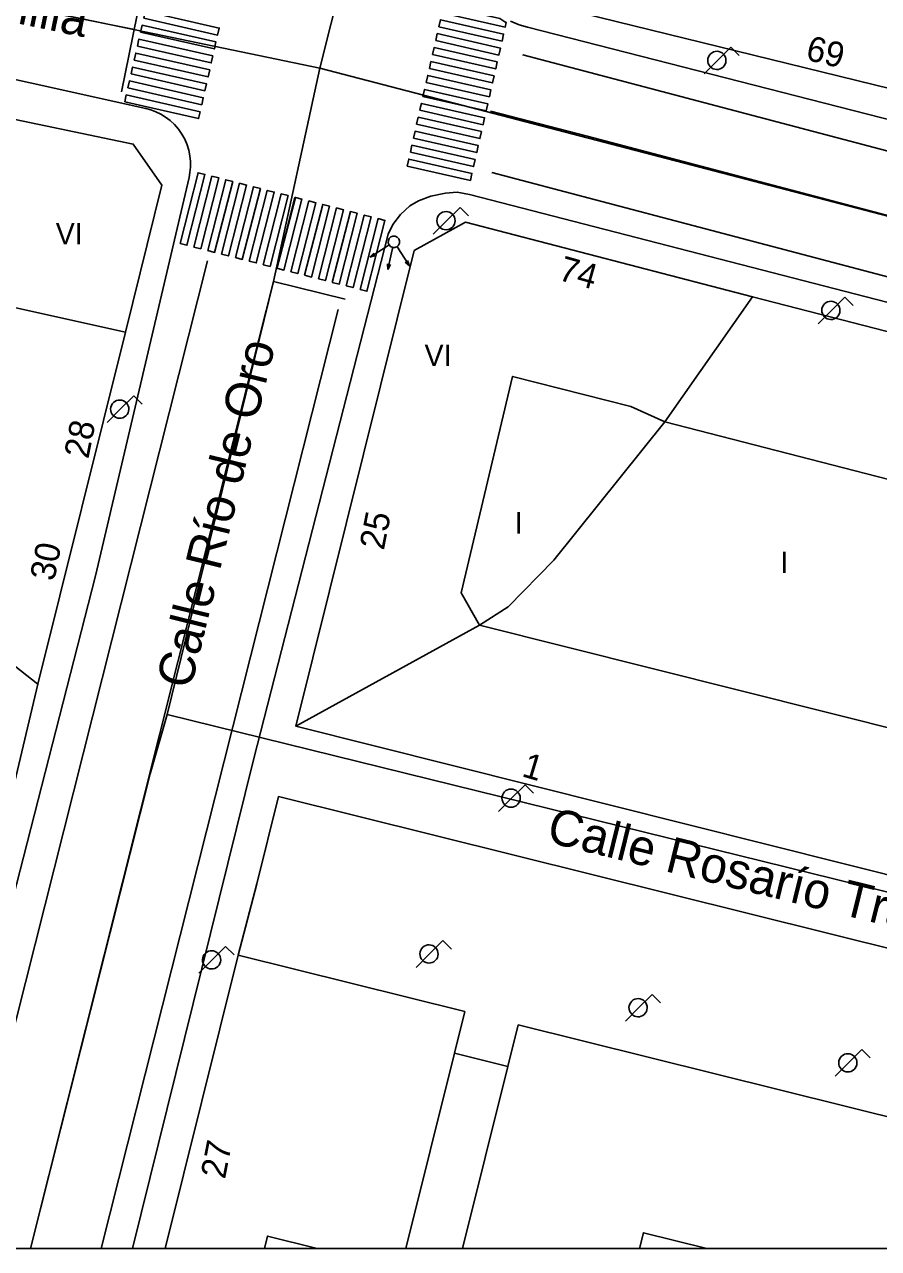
# Model space of a CAD drawing. Extents: x 282771 to 285132, y 4823109 to 4825496.
# Drawn here: x 284805.1 to 284864.9, y 4823109 to 4823194.6 of the extents above; entities that cross this region are included whole.
import ezdxf

# ---------------------------------------------------------------- set-up
doc = ezdxf.new("R2010")
doc.units = 0
for name, color, linetype in [('ACERA-BORDILLO', 7, 'Continuous'), ('CALLE-EJE', 7, 'Continuous'), ('CALLE-TEXTO', 7, 'Continuous'), ('Default', 7, 'Continuous'), ('EDIFICIO', 7, 'Continuous'), ('FAROLA', 7, 'Continuous'), ('INTERIOR-EDIFICIO', 7, 'Continuous'), ('MEDIANERA', 7, 'Continuous'), ('NUM-PORTAL', 7, 'Continuous'), ('PASO-PEATONES', 7, 'Continuous'), ('SEMAFORO', 7, 'Continuous'), ('SENAL-VIARIA', 7, 'Continuous'), ('TXT-ALTURA-EDIFICIO', 7, 'Continuous'), ('ZONA-VERDE', 7, 'Continuous')]:
    doc.layers.add(name, color=color, linetype=linetype)

msp = doc.modelspace()

# ---------------------------------------------------------------- linework, layer by layer
at = {"layer": 'ACERA-BORDILLO'}
for points in [[(284759.977, 4823199.607), (284789.28, 4823194.148), (284813.572, 4823188.758), (284813.922, 4823188.663), (284814.273, 4823188.533), (284814.62, 4823188.365), (284814.958, 4823188.158), (284815.28, 4823187.914), (284815.58, 4823187.634), (284815.853, 4823187.321), (284816.093, 4823186.98), (284816.296, 4823186.615), (284816.459, 4823186.234), (284816.581, 4823185.842), (284816.661, 4823185.446), (284816.701, 4823185.052), (284816.701, 4823184.666), (284816.666, 4823184.293), (284816.599, 4823183.937), (284810.05, 4823156.077), (284799.709, 4823115.777), (284798.01, 4823109)], [(284839.098, 4823194.874), (284839.698, 4823194.63), (284840.297, 4823194.448), (284876.93, 4823185.068)], [(284812.647, 4823109), (284821.13, 4823143.297), (284830.528, 4823179.969), (284830.866, 4823180.645), (284831.398, 4823181.338), (284832.056, 4823181.96), (284832.659, 4823182.297), (284833.512, 4823182.635), (284834.542, 4823182.83), (284835.377, 4823182.902), (284836.23, 4823182.742), (284912.909, 4823162.971)]]:
    msp.add_lwpolyline(points, dxfattribs=at)
at = {"layer": 'CALLE-EJE'}
for points in [[(284825.756, 4823191.597), (284854.322, 4823305.057), (284858.12, 4823319.08)], [(284750.16, 4823207.647), (284760.896, 4823205.065), (284825.756, 4823191.597)], [(284815.06, 4823146.357), (284822.514, 4823176.658), (284825.756, 4823191.597)], [(284825.756, 4823191.597), (284929.182, 4823164.655)], [(284805.506, 4823109), (284813.87, 4823142.217), (284815.06, 4823146.357)], [(284815.06, 4823146.357), (284918.511, 4823120.861)]]:
    msp.add_lwpolyline(points, dxfattribs=at)
at = {"layer": 'Default'}
msp.add_lwpolyline([(282771.5, 4823109), (285130.1, 4823109), (285130.1, 4825495.5)], dxfattribs=at)
at = {"layer": 'EDIFICIO'}
for points in [[(284864.179, 4823306.899), (284924.747, 4823290.919), (284916.091, 4823256.01), (284904.731, 4823209.969), (284901.165, 4823195.545), (284898.86, 4823186.209), (284892.95, 4823183.169), (284891.07, 4823183.649), (284865.72, 4823190.138), (284839.26, 4823196.638), (284837.46, 4823199.978), (284846.051, 4823233.549), (284848.921, 4823245.339), (284897.088, 4823233.913), (284909.363, 4823280.475), (284887.514, 4823286.238), (284860.601, 4823293.339), (284864.179, 4823306.899)], [(284796.281, 4823109), (284798.089, 4823116.127), (284802.04, 4823131.707), (284806.03, 4823148.477), (284812.15, 4823173.118), (284814.7, 4823183.398), (284812.7, 4823186.278), (284796.26, 4823189.688), (284793.44, 4823190.278), (284786.08, 4823191.818), (284772.91, 4823194.568)], [(284891.07, 4823163.038), (284888.74, 4823167.178), (284856.03, 4823175.598), (284835.95, 4823180.808), (284832.36, 4823178.828), (284824.08, 4823145.538), (284884.47, 4823130.378), (284891.07, 4823157.278), (284892.04, 4823161.328), (284891.07, 4823163.038)], [(284869.91, 4823109), (284871.812, 4823116.647), (284839.642, 4823124.647), (284838.921, 4823121.737), (284835.181, 4823122.667), (284835.902, 4823125.577), (284820.041, 4823129.527), (284814.937, 4823109)]]:
    msp.add_lwpolyline(points, dxfattribs=at)
at = {"layer": 'FAROLA'}
for p, q in [((284854.52, 4823193.058), (284853.58, 4823192.128)), ((284855.11, 4823192.468), (284854.52, 4823193.058)), ((284853.58, 4823192.128), (284852.65, 4823191.188)), ((284835.568, 4823181.843), (284834.628, 4823180.913)), ((284836.158, 4823181.253), (284835.568, 4823181.843)), ((284834.628, 4823180.913), (284833.698, 4823179.973)), ((284862.5, 4823175.568), (284861.56, 4823174.638)), ((284863.09, 4823174.978), (284862.5, 4823175.568)), ((284861.56, 4823174.638), (284860.63, 4823173.698)), ((284812.73, 4823168.658), (284811.79, 4823167.728)), ((284813.32, 4823168.068), (284812.73, 4823168.658)), ((284811.79, 4823167.728), (284810.86, 4823166.788)), ((284840.12, 4823141.442), (284839.18, 4823140.512)), ((284840.71, 4823140.852), (284840.12, 4823141.442)), ((284839.18, 4823140.512), (284838.25, 4823139.572)), ((284819.16, 4823130.127), (284818.22, 4823129.197)), ((284819.75, 4823129.537), (284819.16, 4823130.127)), ((284834.374, 4823130.541), (284833.436, 4823129.608)), ((284834.965, 4823129.952), (284834.374, 4823130.541)), ((284818.22, 4823129.197), (284817.29, 4823128.257)), ((284833.436, 4823129.608), (284832.508, 4823128.666)), ((284849.007, 4823126.783), (284848.069, 4823125.85)), ((284849.598, 4823126.194), (284849.007, 4823126.783)), ((284848.069, 4823125.85), (284847.141, 4823124.908)), ((284863.686, 4823122.926), (284862.748, 4823121.993)), ((284864.277, 4823122.337), (284863.686, 4823122.926)), ((284862.748, 4823121.993), (284861.82, 4823121.051))]:
    msp.add_line(p, q, dxfattribs=at)
for centre in [(284834.588, 4823180.913), (284839.14, 4823140.512)]:
    msp.add_circle(centre, 0.638, dxfattribs=at)
for centre, major_axis in [((284853.54, 4823192.128), (0.369, 0.52)), ((284861.52, 4823174.638), (0.369, 0.52)), ((284811.75, 4823167.728), (0.37, 0.519)), ((284818.18, 4823129.197), (0.37, 0.519)), ((284833.396, 4823129.608), (0.37, 0.519)), ((284848.029, 4823125.85), (0.37, 0.519)), ((284862.708, 4823121.993), (0.37, 0.519))]:
    msp.add_ellipse(centre, major_axis=major_axis, ratio=0.999979, dxfattribs=at)
at = {"layer": 'INTERIOR-EDIFICIO'}
for points in [[(284836.93, 4823152.622), (284873.274, 4823143.499), (284877.274, 4823159.804), (284849.907, 4823166.848), (284847.53, 4823167.918), (284839.25, 4823170.018), (284835.64, 4823154.888), (284836.93, 4823152.622)], [(284825.58, 4823109), (284822.087, 4823109.869), (284821.871, 4823109)], [(284852.837, 4823109), (284848.405, 4823110.102), (284848.132, 4823109)]]:
    msp.add_lwpolyline(points, dxfattribs=at)
at = {"layer": 'MEDIANERA'}
for p, q in [((284812.15, 4823173.118), (284803.2, 4823175.098)), ((284831.783, 4823109), (284835.181, 4823122.667)), ((284838.921, 4823121.737), (284835.749, 4823109))]:
    msp.add_line(p, q, dxfattribs=at)
for points in [[(284824.08, 4823145.538), (284836.93, 4823152.622), (284838.94, 4823153.908), (284842.14, 4823157.168), (284849.907, 4823166.848), (284856.03, 4823175.598)], [(284806.03, 4823148.477), (284792.79, 4823158.887), (284792.65, 4823158.987)]]:
    msp.add_lwpolyline(points, dxfattribs=at)
at = {"layer": 'PASO-PEATONES'}
for points in [[(284834.305, 4823195.463), (284834.416, 4823195.951), (284838.347, 4823195.057), (284838.693, 4823194.833), (284838.804, 4823194.781), (284838.731, 4823194.458)], [(284813.427, 4823195.081), (284813.537, 4823195.568), (284818.71, 4823194.393), (284818.599, 4823193.905)], [(284813.205, 4823194.106), (284813.316, 4823194.593), (284818.488, 4823193.418), (284818.377, 4823192.93)], [(284834.084, 4823194.488), (284834.194, 4823194.976), (284838.62, 4823193.97), (284838.509, 4823193.482)], [(284812.983, 4823193.13), (284813.07, 4823193.514), (284813.094, 4823193.618), (284818.266, 4823192.443), (284818.246, 4823192.351), (284818.155, 4823191.955)], [(284833.862, 4823193.513), (284833.973, 4823194.001), (284838.398, 4823192.995), (284838.288, 4823192.507)], [(284812.762, 4823192.155), (284812.872, 4823192.643), (284818.045, 4823191.467), (284817.934, 4823190.98)], [(284833.64, 4823192.538), (284833.751, 4823193.025), (284838.177, 4823192.02), (284838.066, 4823191.532)], [(284812.54, 4823191.18), (284812.651, 4823191.668), (284817.823, 4823190.492), (284817.712, 4823190.005)], [(284833.419, 4823191.563), (284833.53, 4823192.05), (284837.955, 4823191.044), (284837.844, 4823190.557)], [(284833.197, 4823190.588), (284833.308, 4823191.075), (284837.734, 4823190.069), (284837.623, 4823189.582)], [(284812.318, 4823190.205), (284812.429, 4823190.693), (284817.601, 4823189.517), (284817.491, 4823189.03)], [(284832.975, 4823189.612), (284833.086, 4823190.1), (284837.512, 4823189.094), (284837.401, 4823188.607)], [(284812.097, 4823189.23), (284812.208, 4823189.717), (284817.38, 4823188.542), (284817.269, 4823188.054)], [(284832.754, 4823188.637), (284832.808, 4823188.877), (284832.865, 4823189.125), (284837.29, 4823188.119), (284837.208, 4823187.756), (284837.18, 4823187.631)], [(284832.532, 4823187.662), (284832.643, 4823188.15), (284837.069, 4823187.144), (284836.958, 4823186.656)], [(284832.311, 4823186.687), (284832.421, 4823187.175), (284836.847, 4823186.169), (284836.736, 4823185.681)], [(284832.089, 4823185.712), (284832.2, 4823186.199), (284836.625, 4823185.194), (284836.515, 4823184.706)], [(284831.867, 4823184.737), (284831.978, 4823185.224), (284836.404, 4823184.218), (284836.293, 4823183.731)], [(284815.97, 4823179.317), (284817.234, 4823184.273), (284817.718, 4823184.15), (284816.455, 4823179.194)], [(284816.939, 4823179.07), (284818.203, 4823184.026), (284818.687, 4823183.903), (284817.424, 4823178.947)], [(284817.908, 4823178.823), (284819.172, 4823183.779), (284819.656, 4823183.656), (284818.393, 4823178.7)], [(284818.877, 4823178.576), (284820.141, 4823183.532), (284820.625, 4823183.409), (284819.362, 4823178.453)], [(284819.846, 4823178.329), (284821.11, 4823183.285), (284821.594, 4823183.162), (284820.331, 4823178.206)], [(284820.815, 4823178.082), (284822.079, 4823183.038), (284822.563, 4823182.914), (284821.3, 4823177.958)], [(284821.784, 4823177.835), (284823.048, 4823182.791), (284823.532, 4823182.667), (284822.269, 4823177.711)], [(284822.742, 4823177.545), (284824.017, 4823182.544), (284824.047, 4823182.536)], [(284822.753, 4823177.588), (284824.047, 4823182.536), (284824.501, 4823182.42), (284823.238, 4823177.464), (284822.814, 4823177.572)], [(284823.722, 4823177.341), (284824.986, 4823182.297), (284825.47, 4823182.173), (284824.207, 4823177.217)], [(284824.691, 4823177.094), (284825.955, 4823182.05), (284826.439, 4823181.926), (284825.176, 4823176.97)], [(284825.66, 4823176.847), (284826.924, 4823181.803), (284827.408, 4823181.679), (284826.145, 4823176.723)], [(284826.629, 4823176.6), (284827.893, 4823181.556), (284828.377, 4823181.432), (284827.113, 4823176.476)], [(284827.598, 4823176.353), (284828.862, 4823181.309), (284829.346, 4823181.185), (284828.082, 4823176.229)], [(284828.567, 4823176.105), (284829.831, 4823181.061), (284830.315, 4823180.938), (284829.051, 4823175.982)]]:
    msp.add_lwpolyline(points, close=True, dxfattribs=at)
at = {"layer": 'SEMAFORO'}
for p, q in [((284830.268, 4823179.004), (284829.259, 4823178.354)), ((284830.604, 4823179.221), (284830.268, 4823179.004)), ((284830.857, 4823179.051), (284830.773, 4823178.664)), ((284831.374, 4823178.766), (284831.157, 4823179.102)), ((284832.024, 4823177.757), (284831.374, 4823178.766)), ((284829.524, 4823178.644), (284829.259, 4823178.354)), ((284829.633, 4823178.476), (284829.259, 4823178.354)), ((284830.489, 4823177.886), (284830.519, 4823177.489)), ((284830.773, 4823178.664), (284830.519, 4823177.489)), ((284832.024, 4823177.757), (284831.734, 4823178.022)), ((284831.902, 4823178.131), (284832.024, 4823177.757)), ((284830.71, 4823177.838), (284830.519, 4823177.489))]:
    msp.add_line(p, q, dxfattribs=at)
msp.add_ellipse((284830.94, 4823179.438), major_axis=(-0.232, -0.326), ratio=0.999979, dxfattribs=at)
at = {"layer": 'SENAL-VIARIA'}
for p, q in [((284811.864, 4823189.936), (284813.714, 4823198.97)), ((284837.795, 4823184.279), (284909.437, 4823165.379)), ((284800.448, 4823109), (284817.892, 4823178.109)), ((284810.451, 4823109), (284827.034, 4823174.695))]:
    msp.add_line(p, q, dxfattribs=at)
for points in [[(284812.789, 4823194.29), (284802.998, 4823196.249), (284768.674, 4823203.487), (284760.896, 4823205.065)], [(284911.611, 4823173.62), (284839.968, 4823192.519), (284911.611, 4823173.62)], [(284837.709, 4823188.576), (284844.454, 4823186.834), (284900.154, 4823172.14), (284910.925, 4823169.474)], [(284827.523, 4823175.414), (284822.514, 4823176.658), (284820.977, 4823170.562), (284805.495, 4823109)]]:
    msp.add_lwpolyline(points, dxfattribs=at)
at = {"layer": 'ZONA-VERDE'}
for p, q in [((284822.854, 4823140.62), (284821.339, 4823134.519)), ((284884.074, 4823125.39), (284822.854, 4823140.62))]:
    msp.add_line(p, q, dxfattribs=at)
for points in [[(284821.339, 4823134.519), (284820.041, 4823129.527), (284835.902, 4823125.577), (284835.181, 4823122.667), (284838.921, 4823121.737), (284839.642, 4823124.647)], [(284839.642, 4823124.647), (284871.812, 4823116.647), (284869.91, 4823109)]]:
    msp.add_lwpolyline(points, dxfattribs=at)

# ---------------------------------------------------------------- texts
at = {"layer": 'CALLE-TEXTO'}
for s, rotation, p in [('Calle Eleuterio Quintanilla', 348.26941, (284771.598, 4823201.566)), ('Calle Río de Oro', 76.17956, (284816.709, 4823148.063)), ('Calle Rosarío Trabanco', 346.15475, (284841.537, 4823137.466))]:
    msp.add_text(s, height=2.5, rotation=rotation, dxfattribs=at).set_placement(p)
at = {"layer": 'NUM-PORTAL'}
for s, rotation, p in [('69', 346.11042, (284859.685, 4823192.196)), ('74', 344.24883, (284842.366, 4823176.798)), ('28', 78.89955, (284809.555, 4823164.204)), ('25', 78.89956, (284830.231, 4823157.811)), ('30', 78.89955, (284807.168, 4823155.639)), ('1', 343.33604, (284839.818, 4823142.062)), ('27', 79.02926, (284819.117, 4823113.809))]:
    msp.add_text(s, height=1.75, rotation=rotation, dxfattribs=at).set_placement(p)
at = {"layer": 'TXT-ALTURA-EDIFICIO'}
for s, p in [('VI', (284807.27, 4823179.258)), ('VI', (284833.08, 4823170.748)), ('I', (284839.399, 4823159.028)), ('I', (284857.974, 4823156.26))]:
    msp.add_text(s, height=1.5, rotation=0.00058, dxfattribs=at).set_placement(p)

doc.saveas('drawing.dxf')
